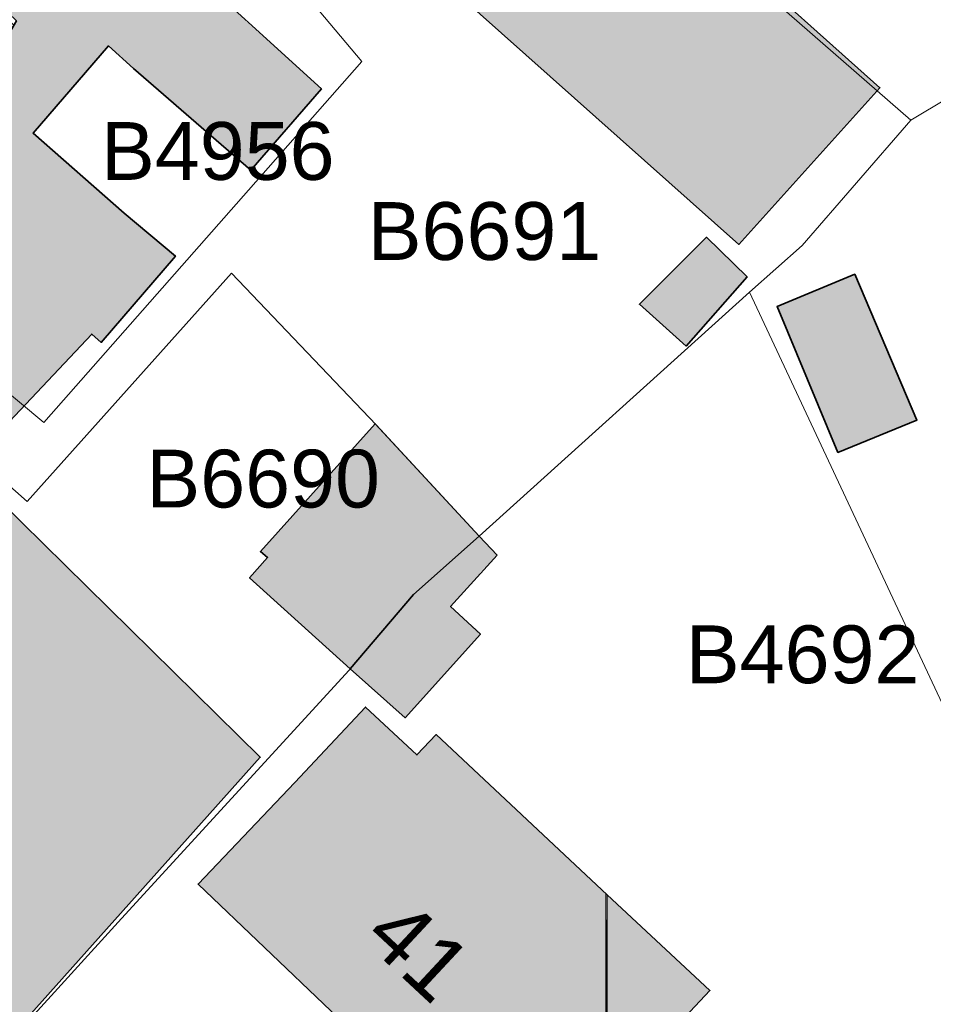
# Model space of a CAD drawing. Header units: metres. Extents: x 195696 to 514079, y 327475 to 328989.
# Tile 501 of 656: x 196155 to 196187, y 328858 to 328892. Entities that reach past the tile are written whole.
import ezdxf

# ---------------------------------------------------------------- set-up
doc = ezdxf.new("R2010")
doc.units = ezdxf.units.M
doc.linetypes.add('CENTER2', pattern=[1.125, 0.75, -0.125, 0.125, -0.125])
doc.layers.add('N-WE-KG-WERKGRENS-200-G', color=14, linetype='CENTER2', lineweight=35)
doc.layers.add('PDF2_Geometry', color=7, linetype='Continuous')
doc.layers.add('PDF2_Text', color=7, linetype='Continuous')
doc.layers.add('PDF2_Solid Fills', color=7, linetype='Continuous', true_color=0xd6ffc8)
doc.styles.add('PDF CIDFont+F1', font='arial.ttf')

# ---------------------------------------------------------------- blocks, each defined once
blk = doc.blocks.new('BUS melding Bodemplein e.o. Brunssum_230475.bkk')
at = {"layer": 'PDF2_Solid Fills', "true_color": 0xe35464, "transparency": 33554559}
for points in [[(4.469, 6.0848), (4.6723, 6.1697), (4.6623, 6.1931), (4.6273, 6.2797), (4.424, 6.1931), (4.4323, 6.1697)], [(4.0007, 5.6031), (4.1757, 5.7998), (4.3823, 6.0314), (4.164, 6.2281), (3.989, 6.0314), (3.7807, 5.7998)], [(4.4657, 5.8931), (4.524, 5.9581), (4.4923, 5.9864), (4.4273, 6.0431), (4.3723, 5.9864)], [(5.274, 5.2781), (5.4039, 5.4131), (5.4973, 5.5114), (5.5656, 5.5831), (5.5906, 5.6098), (5.6273, 5.6481), (5.5023, 5.7681), (5.5773, 5.8464), (5.5773, 5.8481), (5.4223, 5.9914), (5.289, 5.8481), (5.2873, 5.8464), (5.214, 5.7681), (5.1006, 5.6481), (5.0656, 5.6098), (5.094, 5.5831), (5.0273, 5.5114), (5.1323, 5.4131)], [(4.789, 5.6698), (4.6906, 5.5781), (4.6323, 5.5248), (4.6723, 5.4898), (4.799, 5.3748), (4.8106, 5.3648), (4.819, 5.3748), (4.8306, 5.3648), (4.8473, 5.3498), (4.8606, 5.3648), (4.869, 5.3748), (4.974, 5.4898), (4.9323, 5.5248), (4.8706, 5.5781), (4.8856, 5.5664), (4.974, 5.4898), (5.0423, 5.5664), (5.029, 5.5781), (4.9723, 5.6298), (4.9273, 5.6698), (4.9256, 5.6714), (4.9223, 5.6698), (4.8873, 5.6298), (4.8423, 5.6698), (4.839, 5.6714), (4.8156, 5.6948), (4.7906, 5.6714)], [(3.7207, 4.5665), (3.894, 4.6515), (3.8723, 4.6698), (3.799, 4.7348), (3.7957, 4.7381), (3.8473, 4.7931), (4.0157, 4.9681), (4.0373, 4.9915), (4.0707, 5.0248), (4.129, 4.9915), (4.1657, 4.9681), (4.4657, 4.7931), (4.634, 4.9681), (4.654, 4.9915), (4.619, 5.0248), (4.594, 5.0481), (4.5073, 5.1298), (4.5173, 5.1398), (4.519, 5.1431), (4.5073, 5.1531), (4.4807, 5.1748), (4.4057, 5.2415), (4.399, 5.2465), (4.3957, 5.2415), (4.349, 5.1881), (4.339, 5.1748), (4.319, 5.1531), (4.309, 5.1431), (4.3073, 5.1398), (4.299, 5.1298), (4.2273, 5.0481), (4.1323, 5.1298), (4.119, 5.1431), (4.1057, 5.1531), (4.1257, 5.1748), (4.1373, 5.1881), (4.1823, 5.2415), (4.1873, 5.2465), (4.2373, 5.3031), (4.279, 5.3514), (4.1657, 5.4498), (4.0773, 5.3514), (4.0323, 5.3031), (3.9807, 5.2465), (3.9757, 5.2415), (3.919, 5.1881), (3.904, 5.1748), (3.8807, 5.1531), (3.869, 5.1431), (3.8657, 5.1398), (3.8457, 5.1298), (3.6807, 5.0481), (3.6357, 5.0248), (3.5657, 4.9915), (3.5224, 4.9681), (3.609, 4.7931), (3.6357, 4.7381), (3.6374, 4.7348), (3.669, 4.6698), (3.679, 4.6515)]]:
    blk.add_hatch(color=13, dxfattribs=at).paths.add_polyline_path(points)
h = blk.add_hatch(color=13, dxfattribs=at)
h.paths.add_polyline_path([(4.3873, 3.7948), (4.3423, 3.8365), (4.3173, 3.8598), (4.289, 3.8882), (4.2573, 3.9165), (4.2162, 3.9576), (4.2773, 3.8998)])
h.paths.add_polyline_path([(5.1795, 4.5464), (5.1756, 4.5498), (5.1728, 4.5524)], flags=0)
h.paths.add_polyline_path([(5.0307, 4.6789), (5.009, 4.6981), (4.994, 4.7115), (4.9473, 4.7531)], flags=0)
h.paths.add_polyline_path([(4.8977, 4.4149), (4.8606, 4.4498), (4.8465, 4.4634)], flags=0)
h.paths.add_polyline_path([(4.5414, 4.0462), (4.4707, 4.1132), (4.4425, 4.1401)], flags=0)
h.paths.add_polyline_path([(4.4973, 3.6898), (4.6956, 3.8998), (4.604, 3.9865), (4.5977, 3.9928), (4.6956, 3.8998), (5.049, 4.2715), (5.2506, 4.4832), (5.4906, 4.7531), (5.4956, 4.7598), (5.6206, 4.8998), (5.5373, 4.9715), (5.4723, 5.0298), (5.0973, 5.3648), (4.7673, 5.0298), (4.7106, 4.9715), (4.784, 4.8998), (4.9256, 4.7598), (4.9323, 4.7531), (4.8923, 4.7115), (4.9056, 4.6981), (4.779, 4.5698), (4.799, 4.5498), (4.779, 4.5281), (4.764, 4.5415), (4.7423, 4.5631), (4.7206, 4.5415), (4.7056, 4.5281), (4.629, 4.4498), (4.5373, 4.5415), (4.514, 4.5631), (4.514, 4.5648), (4.5007, 4.5765), (4.4807, 4.5981), (4.3807, 4.6948), (4.2857, 4.5981), (4.2657, 4.5765), (4.244, 4.5981), (4.224, 4.5765), (4.2107, 4.5648), (4.2107, 4.5631), (4.2323, 4.5415), (4.219, 4.5281), (4.2973, 4.4498), (4.384, 4.3665), (4.2973, 4.2782), (4.2923, 4.2732), (4.289, 4.2782), (4.2307, 4.3348), (4.1757, 4.2782), (4.1173, 4.2198), (4.1623, 4.1132), (4.2173, 4.0248), (4.194, 3.9965), (3.9273, 4.4882), (3.8923, 4.5531), (3.759, 4.4882), (4.0007, 3.9965), (4.0057, 3.9865), (4.0173, 3.9615), (4.004, 3.9432), (3.9923, 3.9165), (3.9907, 3.8882), (3.999, 3.8598), (4.019, 3.8365), (4.064, 3.7948), (4.044, 3.7765), (4.129, 3.6898), (4.244, 3.5732), (4.2757, 3.5415), (4.3607, 3.5465), (4.3857, 3.5732)], flags=0)
at = {"layer": 'PDF2_Geometry', "lineweight": 18}
blk.add_lwpolyline([(4.7106, 4.9715), (5.0973, 5.3648), (5.4723, 5.0298)], dxfattribs=at)
at = {"layer": 'PDF2_Geometry', "color": 150, "lineweight": 18, "true_color": 0x3379ff}
for points in [[(5.4489, 6.5147), (5.2273, 6.9797), (4.0873, 6.4747), (4.209, 6.2714), (4.384, 6.1198), (4.449, 6.0464)], [(3.3307, 5.1898), (3.7607, 5.4014), (3.964, 5.6381), (3.7907, 5.7914), (4.209, 6.2714), (4.0873, 6.4747), (4.0057, 6.6114), (2.9124, 6.0498)], [(5.8173, 5.7448), (5.4489, 6.5147), (4.449, 6.0464), (4.789, 5.6698), (4.8706, 5.5781), (4.9706, 5.4931), (5.3273, 5.1665), (5.6206, 4.8998), (5.7023, 4.9881), (5.7473, 5.0431), (5.7856, 5.1031), (5.8339, 5.2031), (5.8656, 5.3098), (5.8806, 5.4198), (5.8773, 5.5314), (5.8556, 5.6398)], [(3.3307, 5.1898), (3.454, 4.9381), (3.5124, 4.9881), (4.1273, 5.5064), (4.6306, 5.0631), (4.4207, 4.8115), (4.4973, 4.7665), (4.6806, 4.9731), (4.694, 4.9865), (4.7406, 5.0398), (4.4223, 5.3248), (4.634, 5.5264), (4.789, 5.6698), (4.449, 6.0464), (4.384, 6.1198), (4.209, 6.2714), (3.7907, 5.7914), (3.964, 5.6381), (3.7607, 5.4014)], [(5.6206, 4.8998), (5.3273, 5.1665), (4.9706, 5.4931), (4.8706, 5.5781), (4.789, 5.6698), (4.634, 5.5264), (4.4223, 5.3248), (4.7406, 5.0398), (4.694, 4.9865), (4.9506, 4.7465), (5.2506, 4.4832)], [(3.6007, 4.6381), (3.669, 4.6698), (3.8057, 4.7331), (4.0773, 5.0215), (4.3073, 4.8815), (4.4207, 4.8115), (4.6306, 5.0631), (4.1273, 5.5064), (3.5124, 4.9881), (3.454, 4.9381), (3.4557, 4.9348)]]:
    blk.add_lwpolyline(points, close=True, dxfattribs=at)
at = {"layer": 'PDF2_Geometry', "lineweight": 18}
for points in [[(4.6723, 6.1697), (4.469, 6.0848), (4.424, 6.1931), (4.6273, 6.2797)], [(4.0007, 5.6031), (3.7807, 5.7998), (4.164, 6.2281), (4.3823, 6.0314)], [(4.4657, 5.8931), (4.3723, 5.9864), (4.4273, 6.0431), (4.524, 5.9581)], [(5.289, 5.8481), (5.4223, 5.9914), (5.5773, 5.8464), (5.5023, 5.7681), (5.6273, 5.6481), (5.274, 5.2781), (5.1323, 5.4131), (5.0273, 5.5114), (5.094, 5.5831), (5.0656, 5.6098)], [(4.8156, 5.6948), (4.8873, 5.6298), (4.9256, 5.6714), (5.0423, 5.5664), (4.974, 5.4898), (4.8473, 5.3498), (4.819, 5.3748), (4.8106, 5.3648), (4.6323, 5.5248), (4.789, 5.6698)], [(3.799, 4.7348), (3.894, 4.6515), (3.7207, 4.5665), (3.669, 4.6698), (3.5224, 4.9681), (3.8657, 5.1398), (3.9757, 5.2415), (4.1657, 5.4498), (4.279, 5.3514), (4.2373, 5.3031), (4.1373, 5.1881), (4.1057, 5.1531), (4.2273, 5.0481), (4.339, 5.1748), (4.399, 5.2465), (4.519, 5.1431), (4.5073, 5.1298), (4.654, 4.9915), (4.4657, 4.7931), (4.0707, 5.0248), (3.7957, 4.7381)]]:
    blk.add_lwpolyline(points, close=True, dxfattribs=at)
at = {"layer": 'PDF2_Geometry', "lineweight": 35}
for points in [[(4.6723, 6.1697), (4.6273, 6.2797), (4.424, 6.1931), (4.469, 6.0848)], [(4.0007, 5.6031), (4.3823, 6.0314), (4.164, 6.2281), (3.7807, 5.7998)], [(4.524, 5.9581), (4.4273, 6.0431), (4.3723, 5.9864), (4.4657, 5.8931)], [(5.1323, 5.4131), (5.274, 5.2781), (5.6273, 5.6481), (5.5023, 5.7681), (5.5773, 5.8464), (5.4223, 5.9914), (5.289, 5.8481), (5.0656, 5.6098), (5.094, 5.5831), (5.0273, 5.5114)], [(4.8156, 5.6948), (4.789, 5.6698), (4.8706, 5.5781), (4.974, 5.4898), (5.0423, 5.5664), (4.9256, 5.6714), (4.8873, 5.6298)], [(4.789, 5.6698), (4.6323, 5.5248), (4.8106, 5.3648), (4.819, 5.3748), (4.8473, 5.3498), (4.974, 5.4898), (4.8706, 5.5781)], [(3.799, 4.7348), (3.7957, 4.7381), (4.0707, 5.0248), (4.4657, 4.7931), (4.654, 4.9915), (4.5073, 5.1298), (4.519, 5.1431), (4.399, 5.2465), (4.339, 5.1748), (4.2273, 5.0481), (4.1057, 5.1531), (4.1373, 5.1881), (4.2373, 5.3031), (4.279, 5.3514), (4.1657, 5.4498), (3.9757, 5.2415), (3.8657, 5.1398), (3.5224, 4.9681), (3.669, 4.6698)], [(5.4723, 5.0298), (5.0973, 5.3648), (4.7106, 4.9715), (4.9323, 4.7531), (4.939, 4.7598), (5.2506, 4.4832), (5.6206, 4.8998)]]:
    blk.add_lwpolyline(points, close=True, dxfattribs=at)
at = {"layer": 'PDF2_Geometry', "color": 13, "lineweight": 13, "true_color": 0xe35464}
for points in [[(5.5773, 5.8464), (5.2873, 5.8464), (5.5773, 5.8481)], [(5.5773, 5.8481), (5.2873, 5.8464), (5.289, 5.8481)]]:
    blk.add_lwpolyline(points, close=True, dxfattribs=at)
at = {"layer": 'PDF2_Text', "color": 150, "true_color": 0x3379ff, "char_height": 0.0806, "attachment_point": 4, "rotation": 90, "style": 'PDF CIDFont+F1'}
for s, insert in [('B4692', (4.9543, 5.9576)), ('B6691', (4.3643, 5.5143)), ('B6690', (4.7094, 5.2059)), ('B4956', (4.2527, 5.1426))]:
    blk.add_mtext(s, dxfattribs=dict(at, insert=insert))
at = {"layer": 'PDF2_Text', "color": 1, "attachment_point": 4, "style": 'PDF CIDFont+F1'}
for s, insert, char_height, rotation in [('41', (5.3192, 5.5357), 0.08816, 47.0778), ('15-157C', (5.2218, 4.6699), 0.08817, 48.3996)]:
    blk.add_mtext(s, dxfattribs=dict(at, insert=insert, char_height=char_height, rotation=rotation))

msp = doc.modelspace()

# ---------------------------------------------------------------- block references
at = {"layer": 'N-WE-KG-WERKGRENS-200-G', "xscale": 25.39903278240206, "yscale": 25.39903278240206, "zscale": 25.39903278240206, "rotation": 269.9955149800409}
msp.add_blockref('BUS melding Bodemplein e.o. Brunssum_230475.bkk', (196027.283, 328995.834), dxfattribs=at)

doc.saveas('drawing.dxf')
